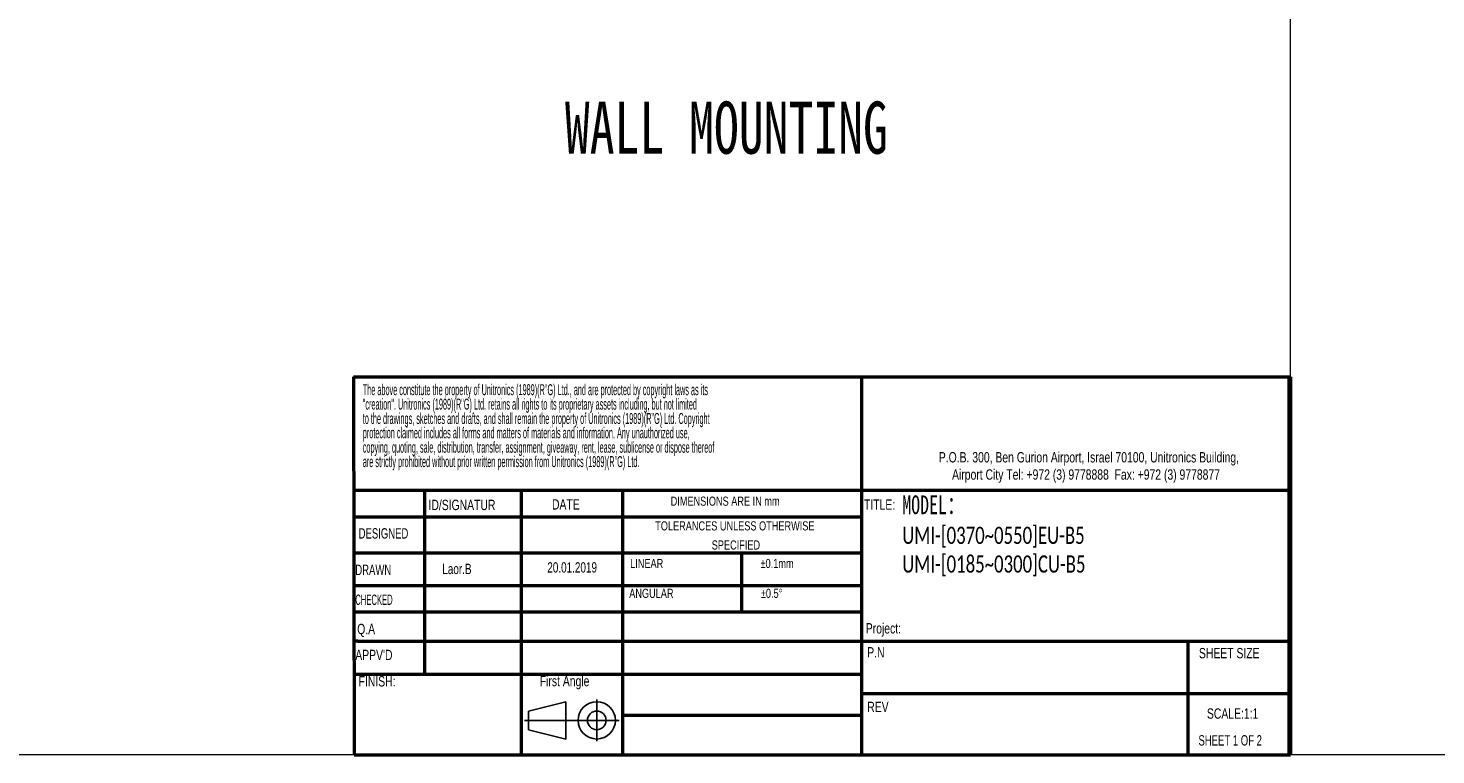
# Model space of a CAD drawing. Header units: millimetres. Extents: x -473 to 23648, y -382 to 1866.
# Tile 332 of 434: x 14925 to 16274, y -382 to 314. Entities that reach past the tile are written whole.
import ezdxf

# ---------------------------------------------------------------- set-up
doc = ezdxf.new("R2010")
doc.units = ezdxf.units.MM
doc.header["$LTSCALE"] = 80
doc.layers.get('0').update_dxf_attribs({"linetype": 'CONTINUOUS'})
doc.styles.add('SLDTEXTSTYLE0', font='TXT', dxfattribs={"width": 0.75})
doc.styles.add('SLDTEXTSTYLE1', font='TXT', dxfattribs={"width": 0.686449})
doc.styles.add('SLDTEXTSTYLE2', font='TXT', dxfattribs={"width": 0.6875})
doc.styles.add('SLDTEXTSTYLE3', font='TXT', dxfattribs={"width": 0.482098})
doc.styles.add('SLDTEXTSTYLE4', font='TXT', dxfattribs={"width": 0.551421})
doc.styles.get("Standard").update_dxf_attribs({"font": 'technic_.ttf', "width": 0.7})

# ---------------------------------------------------------------- blocks, each defined once
blk = doc.blocks.new('Block1')
for p, q in [((294.62, 17.06), (300.62, 18.56)), ((300.62, 18.56), (300.62, 12.56)), ((305.62, 18.94), (305.62, 12.19)), ((294.62, 14.06), (294.62, 17.06)), ((293.98, 15.56), (309.24, 15.56)), ((300.62, 12.56), (294.62, 14.06))]:
    blk.add_line(p, q)
for radius in [3, 1.5]:
    blk.add_circle((305.62, 15.56), radius)
blk = doc.blocks.new('SW_NOTE_0')
at = {"color": 0, "char_height": 1.5875, "attachment_point": 1, "style": 'SLDTEXTSTYLE3'}
for s, insert in [('The above constitute the property of Unitronics (1989)(R"G) Ltd., and are protected by copyright laws as its', (0, 2.05)), ('"creation". Unitronics (1989)(R"G) Ltd. retains all rights to its proprietary assets including, but not limited', (0, -0.04)), ('to the drawings, sketches and drafts, and shall remain the property of Unitronics (1989)(R"G) Ltd. Copyright', (0, -2.12)), ('protection claimed includes all forms and matters of materials and information. Any unauthorized use,', (0, -4.2)), ('copying, quoting, sale, distribution, transfer, assignment, giveaway, rent, lease, sublicense or dispose thereof', (0, -6.29)), ('are strictly prohibited without prior written permission from Unitronics (1989)(R"G) Ltd.', (0, -8.37))]:
    blk.add_mtext(s, dxfattribs=dict(at, insert=insert))
blk = doc.blocks.new('SW_NOTE_1')
at = {"color": 0, "attachment_point": 2, "style": 'SLDTEXTSTYLE0'}
for s, insert, char_height in [('TOLERANCES UNLESS OTHERWISE', (13.54, 1.71), 1.3229), ('SPECIFIED', (13.69, -1.06), 1.323)]:
    blk.add_mtext(s, dxfattribs=dict(at, insert=insert, char_height=char_height))
blk = doc.blocks.new('SW_NOTE_2')
at = {"color": 0, "linetype": 'Continuous', "lineweight": 0, "char_height": 1.5, "attachment_point": 2, "style": 'SLDTEXTSTYLE0'}
for s, insert in [('P.O.B. 300, Ben Gurion Airport, Israel 70100, Unitronics Building,', (29.41, 1.93)), ('Airport City Tel: +972 (3) 9778888  Fax: +972 (3) 9778877', (28.99, -0.57))]:
    blk.add_mtext(s, dxfattribs=dict(at, insert=insert))

msp = doc.modelspace()

# ---------------------------------------------------------------- linework, layer by layer
at = {"lineweight": 0}
msp.add_line((16134.375, 1700.539), (16134.375, -382.445), dxfattribs=at)
at = {"color": 7, "linetype": 'Continuous', "lineweight": 50}
for p, q in [((15237.036, -20.266), (16134.113, -20.266)), ((15237.036, -20.266), (15237.626, -382.445)), ((15723.648, -20.266), (15723.648, -382.445)), ((16134.113, -129.001), (15237.213, -129.001)), ((15304.8, -129.001), (15304.8, -305.478)), ((15397.686, -130.403), (15397.686, -382.445)), ((15494.878, -382.445), (15494.878, -129.001)), ((15723.648, -154.687), (15237.255, -154.687)), ((15723.648, -189.24), (15237.312, -189.24)), ((15608.679, -189.24), (15608.679, -245.621)), ((15723.648, -220.506), (15237.362, -220.506)), ((15723.648, -245.621), (15237.403, -245.621)), ((15240.983, -273.55), (15237.449, -273.55)), ((15240.983, -273.55), (16134.113, -273.55)), ((16036.623, -382.445), (16036.623, -273.55)), ((15494.878, -305.478), (15237.501, -305.478)), ((16134.113, -324.022), (15723.648, -324.022)), ((15237.626, -382.445), (16134.702, -382.445))]:
    msp.add_line(p, q, dxfattribs=at)
at = {"color": 7, "linetype": 'Continuous', "lineweight": 70}
msp.add_line((16134.113, -20.266), (16134.113, -382.445), dxfattribs=at)
at = {"color": 7, "linetype": 'Continuous', "lineweight": 35}
msp.add_line((16134.41, -129.001), (16134.113, -129.001), dxfattribs=at)
at = {"linetype": 'Continuous', "lineweight": 50}
for p, q in [((15723.648, -305.478), (15494.878, -305.478)), ((15723.648, -344.756), (15494.878, -344.756))]:
    msp.add_line(p, q, dxfattribs=at)
at = {"lineweight": 0}
msp.add_lwpolyline([(13932.96, 1700.539), (18649.282, 1700.539), (18649.282, -382.445), (13932.96, -382.445)], close=True, dxfattribs=at)

# ---------------------------------------------------------------- block references
at = {"xscale": 6.614784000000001, "yscale": 6.614784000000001, "zscale": 6.614784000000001}
for name, p in [('SW_NOTE_0', (15245.784, -40.808)), ('SW_NOTE_1', (15512.752, -169.936))]:
    msp.add_blockref(name, p, dxfattribs=at)
at = {"color": 7, "linetype": 'Continuous', "lineweight": 0, "xscale": 6.614784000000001, "yscale": 6.614784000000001, "zscale": 6.614784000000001}
msp.add_blockref('SW_NOTE_2', (15747.026, -105.064), dxfattribs=at)
at = {"color": 7, "linetype": 'Continuous', "xscale": 5.953305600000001, "yscale": 5.953305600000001, "zscale": 5.953305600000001}
msp.add_blockref('Block1', (13650.546, -442.031), dxfattribs=at)

# ---------------------------------------------------------------- texts
at = {"lineweight": 0, "attachment_point": 1}
for s, insert, char_height, width in [('{\\fSimSun|b0|i0|c134|p2;WALL MOUNTING}', (15439.431, 243.62), 50, 1058.23335), ('{\\fSimSun|b0|i0|c0|p2;MODEL\\fSimSun|b0|i0|c134|p2;：\\fSimSun|b0|i0|c177|p2;\\P\\fCalibri|b0|i0|c0|p34;\\H0.91667x;UMI-[0370~0550]EU-B5 UMI-[0185~0300]CU-B5}', (15762.686, -133.811), 18, 249.21008)]:
    msp.add_mtext(s, dxfattribs=dict(at, insert=insert, char_height=char_height, width=width))
at = {"attachment_point": 1}
for s, insert, char_height, style in [('DIMENSIONS ARE IN mm', (15540.803, -134.964), 8.75081, 'SLDTEXTSTYLE0'), ('DESIGNED', (15241.858, -165.239), 9.9222, 'SLDTEXTSTYLE1'), ('{\\fArial|b0|i0|c0|p34;Laor.B}', (15322.004, -199.298), 9.92218, 'SLDTEXTSTYLE1'), ('{\\fArial|b0|i0|c177|p34;20.01.2019}', (15422.586, -197.843), 9.92218, 'SLDTEXTSTYLE1'), ('LINEAR', (15501.994, -194.654), 8.7508, 'SLDTEXTSTYLE0'), ('±0.1mm', (15626.931, -194.654), 8.7508, 'SLDTEXTSTYLE0'), ('CHECKED', (15238.634, -228.852), 9.9222, 'SLDTEXTSTYLE4'), ('ANGULAR', (15501.103, -223.284), 8.7508, 'SLDTEXTSTYLE0'), ('±0.5°', (15627.244, -223.284), 8.7508, 'SLDTEXTSTYLE0'), ('Project:', (15727.772, -256.225), 9.9222, 'SLDTEXTSTYLE0'), ('SHEET SIZE', (16046.979, -280.002), 9.9222, 'SLDTEXTSTYLE0'), ('FINISH:', (15241.781, -307.019), 9.9222, 'SLDTEXTSTYLE0'), ('First Angle', (15415.388, -306.735), 9.92218, 'SLDTEXTSTYLE0'), ('REV', (15729.166, -331.554), 9.9222, 'SLDTEXTSTYLE0')]:
    msp.add_mtext(s, dxfattribs=dict(at, insert=insert, char_height=char_height, style=style))
at = {"color": 7, "linetype": 'Continuous', "lineweight": 0, "attachment_point": 1}
for s, insert, char_height, style in [('ID/SIGNATUR', (15308.758, -137.978), 9.92218, 'SLDTEXTSTYLE0'), ('DATE', (15427.084, -137.477), 9.9222, 'SLDTEXTSTYLE0'), ('TITLE:', (15726.039, -137.694), 9.9222, 'SLDTEXTSTYLE0'), ('DRAWN', (15238.654, -200.222), 9.9222, 'SLDTEXTSTYLE1'), ('Q.A', (15240.427, -256.873), 9.9222, 'SLDTEXTSTYLE0'), ("APPV'D", (15238.63, -281.765), 9.9222, 'SLDTEXTSTYLE0'), ('P.N', (15729.166, -279.227), 9.9222, 'SLDTEXTSTYLE0'), ('SCALE:1:1', (16054.627, -337.88), 9.9222, 'SLDTEXTSTYLE0'), ('SHEET 1 OF 2', (16046.511, -363.594), 9.92218, 'SLDTEXTSTYLE2')]:
    msp.add_mtext(s, dxfattribs=dict(at, insert=insert, char_height=char_height, style=style))

doc.saveas('drawing.dxf')
